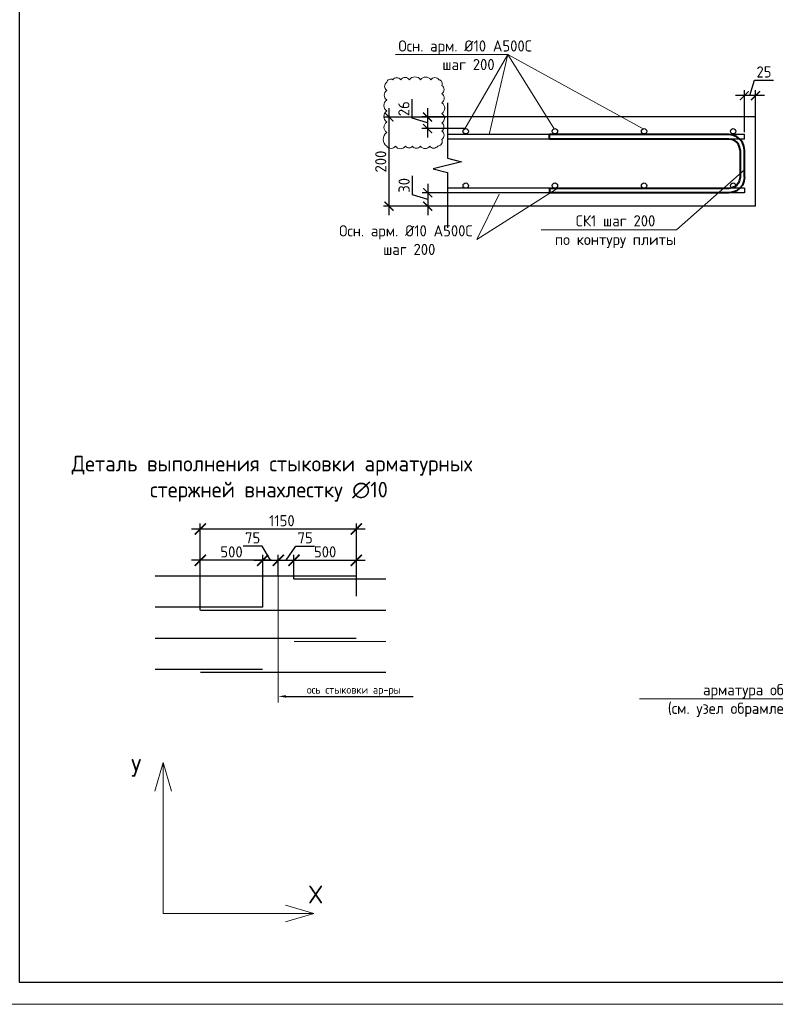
# Model space of a CAD drawing. Header units: millimetres. Extents: x -348641 to 659084, y -187953 to 16029.
# Tile 603 of 656: x -102876 to -85925, y -110930 to -88849. Entities that reach past the tile are written whole.
import ezdxf
from ezdxf import colors
from ezdxf.entities.mleader import LeaderData, LeaderLine
from ezdxf.enums import TextEntityAlignment as Align
from ezdxf.math import Vec2, Vec3

# ---------------------------------------------------------------- set-up
doc = ezdxf.new("R2010")
doc.units = ezdxf.units.MM
doc.linetypes.add('______5', pattern=[1100, 800, -100, 100, -100])
doc.linetypes.add('CENTER2', pattern=[28.575, 19.05, -3.175, 3.175, -3.175])
for name, color, linetype, lineweight in [('_0.5', 94, 'Continuous', 50), ('Арм_хомуты', 133, 'Continuous', 18), ('Арматура', 152, 'Continuous', 40), ('Выноски', 20, 'Continuous', 20), ('Осевая', 10, 'CENTER2', 20), ('Оси', 40, '______5', 18), ('Перекрытие ж_бетон', 1, 'Continuous', 30), ('подоснова', 151, 'Continuous', 5), ('поз.', 2, 'Continuous', 25), ('РАЗМЕРЫ', 1, 'Continuous', 9), ('Текст', 7, 'Continuous', 25), ('ТОНКИЕ', 7, 'Continuous', 9), ('Узлы', 7, 'Continuous', 0)]:
    doc.layers.add(name, color=color, linetype=linetype, lineweight=lineweight)
doc.layers.add('PDF7_Text', color=7, linetype='Continuous')
doc.layers.add('ТОЛСТЫЕ_ОСНОВНЫЕ', color=6, linetype='Continuous')
doc.styles.add('GOST 2.304', font='CS_Gost2304.shx')
doc.styles.add('GOST-2.304_Type-B', font='GOST_Common.ttf')
doc.styles.add('PDF Times New Roman', font='times.ttf')
doc.styles.add('ГОСТ', font='GOST_Common.ttf')
doc.styles.add('ГОСТ 2.304', font='GOST_Common.ttf')
doc.styles.add('Украинский', font='isocpeur.TTF', dxfattribs={"oblique": 12})
doc.dimstyles.new('5х', dxfattribs={"dimscale": 100, "dimtxt": 2.5, "dimasz": 2.5, "dimexe": 1.25, "dimexo": 0, "dimtad": 1, "dimdec": 0, "dimlfac": 0.2, "dimtxsty": 'GOST-2.304_Type-B', "dimblk": 'ARCHTICK', "dimcen": 2.5, "dimdle": 2, "dimadec": 0, "dimazin": 2, "dimtfac": 0.75, "dimtdec": 0, "dimtmove": 1, "dimatfit": 3, "dimfxl": 1, "dimtolj": 1, "dimarcsym": 1})
doc.dimstyles.new('СПДС', dxfattribs={"dimscale": 100, "dimtxt": 2.5, "dimasz": 2, "dimexe": 1.25, "dimexo": 0, "dimtad": 1, "dimdec": 0, "dimrnd": 5, "dimtxsty": 'GOST-2.304_Type-B', "dimblk": 'ARCHTICK', "dimcen": 2.5, "dimdle": 2, "dimclrd": 1, "dimclre": 1, "dimclrt": 1, "dimadec": 0, "dimazin": 2, "dimtfac": 0.75, "dimtdec": 0, "dimtmove": 1, "dimatfit": 3, "dimfxl": 1, "dimtfillclr": 256, "dimtolj": 1, "dimarcsym": 1})

# ---------------------------------------------------------------- blocks, each defined once
blk = doc.blocks.new('A$Cd09756da')
at = {"layer": 'PDF7_Text', "insert": (-11974, 1664), "char_height": 180, "width": 6881.02, "attachment_point": 7, "style": 'PDF Times New Roman'}
blk.add_mtext('\\pi1015.18152;Жилой дом со встроенными помещениями \\P\\pi311.27381;общественно-делового и коммерческого назначения на \\P\\pi667.38051;первом этаже здания и встроенно-пристроенным \\P\\pi874.76335;поликлиническим учреждением (поз. 2.2-2.3)', dxfattribs=at)
at = {"layer": 'Текст', "color": 7, "insert": (-11741, 4333), "char_height": 250, "attachment_point": 1, "style": 'ГОСТ'}
blk.add_mtext_dynamic_manual_height_columns('\\pi594.35517;{\\fTimes New Roman|b0|i0|c204|p18;\\C256;Строительство жилого комплекса со  встроенными помещениями \\P\\pi1441.86779;общественного-делового, коммерческого назначения и \\P\\pi41.3631;поликлиническим учреждением по адресу: г. Чита, ул. 1-я Коллективная}', width=11543.07, gutter_width=12.5, heights=[0], dxfattribs=at)
blk = doc.blocks.new('*U1236')
at = {"layer": 'ТОЛСТЫЕ_ОСНОВНЫЕ', "color": 6}
blk.add_lwpolyline([(20, 5), (886, 5), (886, 415), (20, 415)], close=True, dxfattribs=at)
at = {"layer": 'ТОНКИЕ'}
blk.add_lwpolyline([(0, 0), (891, 0), (891, 420), (0, 420)], close=True, dxfattribs=at)
blk = doc.blocks.new('_ArchTick')
at = {"color": 0, "linetype": 'ByBlock', "const_width": 0.15}
blk.add_lwpolyline([(-0.5, -0.5), (0.5, 0.5)], dxfattribs=at)
blk = doc.blocks.new('*D1319')
at = {"layer": 'DEFPOINTS', "color": 0, "linetype": 'Continuous', "lineweight": 0, "transparency": 16777216}
for p in [(-98824, -100972), (-98824, -101322), (-97424, -102022)]:
    blk.add_point(p, dxfattribs=at)
at = {"layer": 'РАЗМЕРЫ', "color": 0, "linetype": 'Continuous', "lineweight": -2, "transparency": 16777216}
for p, q in [((-98824, -101322), (-98824, -100847)), ((-97424, -102022), (-97424, -100847)), ((-97224, -100972), (-99024, -100972))]:
    blk.add_line(p, q, dxfattribs=at)
at = {"layer": 'РАЗМЕРЫ', "color": 0, "linetype": 'Continuous', "lineweight": -2, "transparency": 16777216, "xscale": 250, "yscale": 250, "zscale": 250, "rotation": 180}
blk.add_blockref('_ArchTick', (-98824, -100972), dxfattribs=at)
at = {"layer": 'РАЗМЕРЫ', "color": 0, "linetype": 'Continuous', "lineweight": -2, "transparency": 16777216, "xscale": 250, "yscale": 250, "zscale": 250}
blk.add_blockref('_ArchTick', (-97424, -100972), dxfattribs=at)
at = {"layer": 'РАЗМЕРЫ', "color": 0, "linetype": 'Continuous', "lineweight": 0, "transparency": 16777216, "insert": (-98124, -100785), "char_height": 250, "attachment_point": 5, "style": 'GOST-2.304_Type-B'}
blk.add_mtext('\\A1;500', dxfattribs=at)
blk = doc.blocks.new('*D1320')
at = {"layer": 'DEFPOINTS', "color": 0, "linetype": 'Continuous', "lineweight": 0, "transparency": 16777216}
for p in [(-95324, -100972), (-95324, -101322), (-96724, -101393)]:
    blk.add_point(p, dxfattribs=at)
at = {"layer": 'РАЗМЕРЫ', "color": 0, "linetype": 'Continuous', "lineweight": -2, "transparency": 16777216}
for p, q in [((-96724, -101393), (-96724, -100847)), ((-95324, -101322), (-95324, -100847)), ((-96924, -100972), (-95124, -100972))]:
    blk.add_line(p, q, dxfattribs=at)
at = {"layer": 'РАЗМЕРЫ', "color": 0, "linetype": 'Continuous', "lineweight": -2, "transparency": 16777216, "xscale": 250, "yscale": 250, "zscale": 250, "rotation": 180}
blk.add_blockref('_ArchTick', (-96724, -100972), dxfattribs=at)
at = {"layer": 'РАЗМЕРЫ', "color": 0, "linetype": 'Continuous', "lineweight": -2, "transparency": 16777216, "xscale": 250, "yscale": 250, "zscale": 250}
blk.add_blockref('_ArchTick', (-95324, -100972), dxfattribs=at)
at = {"layer": 'РАЗМЕРЫ', "color": 0, "linetype": 'Continuous', "lineweight": 0, "transparency": 16777216, "insert": (-96024, -100785), "char_height": 250, "attachment_point": 5, "style": 'GOST-2.304_Type-B'}
blk.add_mtext('\\A1;500', dxfattribs=at)
blk = doc.blocks.new('*D1321')
at = {"layer": 'DEFPOINTS', "color": 0, "linetype": 'Continuous', "lineweight": 0, "transparency": 16777216}
for p in [(-98824, -100272), (-95324, -101779), (-98824, -102093)]:
    blk.add_point(p, dxfattribs=at)
at = {"layer": 'РАЗМЕРЫ', "color": 0, "linetype": 'Continuous', "lineweight": -2, "transparency": 16777216}
for p, q in [((-98824, -102093), (-98824, -100147)), ((-95324, -101779), (-95324, -100147)), ((-95124, -100272), (-99024, -100272))]:
    blk.add_line(p, q, dxfattribs=at)
at = {"layer": 'РАЗМЕРЫ', "color": 0, "linetype": 'Continuous', "lineweight": -2, "transparency": 16777216, "xscale": 250, "yscale": 250, "zscale": 250, "rotation": 180}
blk.add_blockref('_ArchTick', (-98824, -100272), dxfattribs=at)
at = {"layer": 'РАЗМЕРЫ', "color": 0, "linetype": 'Continuous', "lineweight": -2, "transparency": 16777216, "xscale": 250, "yscale": 250, "zscale": 250}
blk.add_blockref('_ArchTick', (-95324, -100272), dxfattribs=at)
at = {"layer": 'РАЗМЕРЫ', "color": 0, "linetype": 'Continuous', "lineweight": 0, "transparency": 16777216, "insert": (-96995, -100085), "char_height": 250, "attachment_point": 5, "style": 'GOST-2.304_Type-B'}
blk.add_mtext('\\A1;1150', dxfattribs=at)
blk = doc.blocks.new('*D1322')
at = {"layer": 'DEFPOINTS', "color": 0, "linetype": 'Continuous', "lineweight": 0, "transparency": 16777216}
for p in [(-97074, -100972), (-97074, -101322), (-97424, -101381)]:
    blk.add_point(p, dxfattribs=at)
at = {"layer": 'РАЗМЕРЫ', "color": 0, "linetype": 'Continuous', "lineweight": -2, "transparency": 16777216}
for p, q in [((-97438, -100657), (-97862, -100657)), ((-97249, -100972), (-97438, -100657)), ((-97424, -101381), (-97424, -100847)), ((-97074, -101322), (-97074, -100847)), ((-97624, -100972), (-96874, -100972))]:
    blk.add_line(p, q, dxfattribs=at)
at = {"layer": 'РАЗМЕРЫ', "color": 0, "linetype": 'Continuous', "lineweight": -2, "transparency": 16777216, "xscale": 250, "yscale": 250, "zscale": 250, "rotation": 180}
blk.add_blockref('_ArchTick', (-97424, -100972), dxfattribs=at)
at = {"layer": 'РАЗМЕРЫ', "color": 0, "linetype": 'Continuous', "lineweight": -2, "transparency": 16777216, "xscale": 250, "yscale": 250, "zscale": 250}
blk.add_blockref('_ArchTick', (-97074, -100972), dxfattribs=at)
at = {"layer": 'РАЗМЕРЫ', "color": 0, "linetype": 'Continuous', "lineweight": 0, "transparency": 16777216, "insert": (-97650, -100470), "char_height": 250, "attachment_point": 5, "style": 'GOST-2.304_Type-B'}
blk.add_mtext('\\A1;75', dxfattribs=at)
blk = doc.blocks.new('*D1323')
at = {"layer": 'DEFPOINTS', "color": 0, "linetype": 'Continuous', "lineweight": 0, "transparency": 16777216}
for p in [(-96724, -100972), (-97074, -101322), (-96724, -101381)]:
    blk.add_point(p, dxfattribs=at)
at = {"layer": 'РАЗМЕРЫ', "color": 0, "linetype": 'Continuous', "lineweight": -2, "transparency": 16777216}
for p, q in [((-96899, -100972), (-96684, -100657)), ((-96684, -100657), (-96260, -100657)), ((-97074, -101322), (-97074, -100847)), ((-96724, -101381), (-96724, -100847)), ((-97274, -100972), (-96524, -100972))]:
    blk.add_line(p, q, dxfattribs=at)
at = {"layer": 'РАЗМЕРЫ', "color": 0, "linetype": 'Continuous', "lineweight": -2, "transparency": 16777216, "xscale": 250, "yscale": 250, "zscale": 250, "rotation": 180}
blk.add_blockref('_ArchTick', (-97074, -100972), dxfattribs=at)
at = {"layer": 'РАЗМЕРЫ', "color": 0, "linetype": 'Continuous', "lineweight": -2, "transparency": 16777216, "xscale": 250, "yscale": 250, "zscale": 250}
blk.add_blockref('_ArchTick', (-96724, -100972), dxfattribs=at)
at = {"layer": 'РАЗМЕРЫ', "color": 0, "linetype": 'Continuous', "lineweight": 0, "transparency": 16777216, "insert": (-96472, -100470), "char_height": 250, "attachment_point": 5, "style": 'GOST-2.304_Type-B'}
blk.add_mtext('\\A1;75', dxfattribs=at)
blk = doc.blocks.new('*U1315')
at = {"color": 0, "linetype": 'ByBlock', "lineweight": -2}
for p, q in [((-65.3, 25), (-65.3, 427.5)), ((-55.3, 427.5), (-65.3, 427.5)), ((-55.3, 25), (-55.3, 427.5)), ((55.3, 25), (55.3, 427.5)), ((55.3, 427.5), (65.3, 427.5)), ((65.3, 25), (65.3, 427.5)), ((-64.1, 15.9), (-65.3, 25)), ((-54.4, 18.5), (-55.3, 25)), ((54.4, 18.5), (55.3, 25)), ((64.1, 15.9), (65.3, 25)), ((-60.6, 7.5), (-64.1, 15.9)), ((-55, 0.3), (-60.6, 7.5)), ((-47.8, -5.3), (-55, 0.3)), ((-51.9, 12.5), (-54.4, 18.5)), ((-47.9, 7.3), (-51.9, 12.5)), ((-42.8, 3.3), (-47.9, 7.3)), ((-36.7, 0.9), (-42.8, 3.3)), ((-30.3, 0), (-36.7, 0.9)), ((-30.3, 0), (30.3, 0)), ((30.3, 0), (36.7, 0.9)), ((36.7, 0.9), (42.8, 3.3)), ((42.8, 3.3), (47.9, 7.3)), ((47.8, -5.3), (55, 0.3)), ((47.9, 7.3), (51.9, 12.5)), ((51.9, 12.5), (54.4, 18.5)), ((55, 0.3), (60.6, 7.5)), ((60.6, 7.5), (64.1, 15.9)), ((-39.3, -8.8), (-47.8, -5.3)), ((-30.3, -10), (-39.3, -8.8)), ((30.3, -10), (-30.3, -10)), ((30.3, -10), (39.3, -8.8)), ((39.3, -8.8), (47.8, -5.3))]:
    blk.add_line(p, q, dxfattribs=at)
at = {"style": 'GOST 2.304', "oblique": 15, "flags": 9}
for tag, p in [('ПОЗИЦИЯ', (795.4, -54.4)), ('ДИАМЕТР', (795.7, -58.7)), ('КЛАСС', (796, -63.1)), ('ДЛИНА', (796.5, -67.9)), ('МАССА', (796.8, -73.3))]:
    blk.add_attdef(tag, p, '', height=2.5, dxfattribs=at)
blk = doc.blocks.new('*D1331')
at = {"layer": 'DEFPOINTS', "color": 0, "lineweight": 0, "transparency": 16777216}
for p in [(-86620, -90552), (-86370, -91031), (-86620, -91371)]:
    blk.add_point(p, dxfattribs=at)
at = {"layer": 'РАЗМЕРЫ', "color": 1, "lineweight": -2, "transparency": 16777216}
for p, q in [((-86495, -90552), (-86392, -90209)), ((-86392, -90209), (-85967, -90209)), ((-86620, -91371), (-86620, -90427)), ((-86370, -91031), (-86370, -90427)), ((-86170, -90552), (-86820, -90552))]:
    blk.add_line(p, q, dxfattribs=at)
at = {"layer": 'РАЗМЕРЫ', "color": 1, "lineweight": -2, "transparency": 16777216, "xscale": 200, "yscale": 200, "zscale": 200, "rotation": 180}
blk.add_blockref('_ArchTick', (-86620, -90552), dxfattribs=at)
at = {"layer": 'РАЗМЕРЫ', "color": 1, "lineweight": -2, "transparency": 16777216, "xscale": 200, "yscale": 200, "zscale": 200}
blk.add_blockref('_ArchTick', (-86370, -90552), dxfattribs=at)
at = {"layer": 'РАЗМЕРЫ', "color": 1, "lineweight": 0, "transparency": 16777216, "insert": (-86179, -90021), "char_height": 250, "attachment_point": 5, "style": 'GOST-2.304_Type-B'}
blk.add_mtext('\\A1;25', dxfattribs=at)
blk = doc.blocks.new('_None')
blk = doc.blocks.new('*D1332')
at = {"layer": 'DEFPOINTS', "color": 0, "lineweight": 0, "transparency": 16777216}
for p in [(-94590, -91032), (-93318, -91032), (-93398, -93031)]:
    blk.add_point(p, dxfattribs=at)
at = {"layer": 'РАЗМЕРЫ', "color": 1, "lineweight": -2, "transparency": 16777216}
for p, q in [((-94590, -93231), (-94590, -90832)), ((-93318, -91032), (-94715, -91032)), ((-93398, -93031), (-94715, -93031))]:
    blk.add_line(p, q, dxfattribs=at)
at = {"layer": 'РАЗМЕРЫ', "color": 1, "lineweight": -2, "transparency": 16777216, "xscale": 200, "yscale": 200, "zscale": 200}
for p, rotation in [((-94590, -91032), 90), ((-94590, -93031), 270)]:
    blk.add_blockref('_ArchTick', p, dxfattribs=dict(at, rotation=rotation))
at = {"layer": 'РАЗМЕРЫ', "color": 1, "lineweight": 0, "transparency": 16777216, "insert": (-94777, -92031), "char_height": 250, "attachment_point": 5, "rotation": 90, "style": 'GOST-2.304_Type-B'}
blk.add_mtext('\\A1;200', dxfattribs=at)
blk = doc.blocks.new('*D1396')
at = {"layer": 'DEFPOINTS', "color": 0, "lineweight": 0, "transparency": 16777216}
for p in [(-92904, -92730), (-93722, -93031), (-92857, -93031)]:
    blk.add_point(p, dxfattribs=at)
at = {"layer": 'РАЗМЕРЫ', "color": 1, "lineweight": -2, "transparency": 16777216}
for p, q in [((-94066, -92778), (-94066, -92353)), ((-92904, -92730), (-93847, -92730)), ((-93722, -92530), (-93722, -93231)), ((-93722, -92881), (-94066, -92778)), ((-92857, -93031), (-93847, -93031))]:
    blk.add_line(p, q, dxfattribs=at)
at = {"layer": 'РАЗМЕРЫ', "color": 1, "lineweight": -2, "transparency": 16777216, "xscale": 200, "yscale": 200, "zscale": 200}
for p, rotation in [((-93722, -92730), 90), ((-93722, -93031), 270)]:
    blk.add_blockref('_ArchTick', p, dxfattribs=dict(at, rotation=rotation))
at = {"layer": 'РАЗМЕРЫ', "color": 1, "lineweight": 0, "transparency": 16777216, "insert": (-94253, -92565), "char_height": 250, "attachment_point": 5, "rotation": 90, "style": 'GOST-2.304_Type-B'}
blk.add_mtext('\\A1;30', dxfattribs=at)
blk = doc.blocks.new('*D1368')
at = {"layer": 'DEFPOINTS', "color": 0, "lineweight": 0, "transparency": 16777216}
for p in [(-93159, -91031), (-93726, -91292), (-92870, -91292)]:
    blk.add_point(p, dxfattribs=at)
at = {"layer": 'РАЗМЕРЫ', "color": 1, "lineweight": -2, "transparency": 16777216}
for p, q in [((-94069, -91059), (-94069, -90634)), ((-93726, -90831), (-93726, -91492)), ((-93726, -91162), (-94069, -91059)), ((-93159, -91031), (-93851, -91031)), ((-92870, -91292), (-93851, -91292))]:
    blk.add_line(p, q, dxfattribs=at)
at = {"layer": 'РАЗМЕРЫ', "color": 1, "lineweight": -2, "transparency": 16777216, "xscale": 200, "yscale": 200, "zscale": 200}
for p, rotation in [((-93726, -91031), 90), ((-93726, -91292), 270)]:
    blk.add_blockref('_ArchTick', p, dxfattribs=dict(at, rotation=rotation))
at = {"layer": 'РАЗМЕРЫ', "color": 1, "lineweight": 0, "transparency": 16777216, "insert": (-94257, -90846), "char_height": 250, "attachment_point": 5, "rotation": 90, "style": 'GOST-2.304_Type-B'}
blk.add_mtext('\\A1;26', dxfattribs=at)

msp = doc.modelspace()

# ---------------------------------------------------------------- linework, layer by layer
at = {"color": 3, "linetype": 'Continuous', "lineweight": 30}
for centre in [(-92869.8, -91352.2), (-90869.8, -91352.2), (-88869.8, -91352.2), (-86869.8, -91352.2), (-92869.8, -92571.2), (-90869.8, -92571.2), (-88869.8, -92571.2), (-86869.8, -92571.2)]:
    msp.add_circle(centre, 60, dxfattribs=at)
at = {"layer": '_0.5', "color": 240, "lineweight": 0, "true_color": 0xed1f24}
msp.add_lwpolyline([(-94642.8, -91685.3, 0.5205671), (-94447, -91685.3, 0.5205671), (-94220.5, -91685.3, 0.5205671), (-94064.8, -91685.3, 0.5205671), (-93886.9, -91685.3, 0.5205671), (-93676.5, -91685.3, 0.5205671), (-93499, -91685.3, 0.5205671), (-93404.8, -91533.2, 0.5205671), (-93404.8, -91342.5, 0.5205671), (-93404.8, -91168.1, 0.5205671), (-93404.8, -90953.4, 0.5205671), (-93404.8, -90712.2, 0.5205671), (-93404.8, -90508.3, 0.5205671), (-93404.8, -90323.1, 0.5205671), (-93471.2, -90195.8, 0.5205671), (-93650.9, -90195.8, 0.5205671), (-93884.4, -90195.8, 0.5205671), (-94131.8, -90195.8, 0.5205671), (-94328.4, -90195.8, 0.5205671), (-94506.1, -90195.8, 0.5205671), (-94642.8, -90252.6, 0.5205671), (-94642.8, -90435.4, 0.5205671), (-94642.8, -90648.9, 0.5205671), (-94642.8, -90896.6, 0.5205671), (-94642.8, -91145.7, 0.5205671), (-94642.8, -91382.2, 0.5205671)], format="xyb", close=True, dxfattribs=at)
at = {"layer": 'Арматура', "color": 2, "lineweight": 0}
for p, q in [((-91922.6, -89629.8), (-94449.1, -89629.8)), ((-91922.6, -89629.8), (-92888.3, -91296.2)), ((-91922.6, -89629.8), (-92347.1, -91424.5)), ((-88888.3, -91296.2), (-91922.6, -89629.8)), ((-90888.3, -91296.2), (-91922.6, -89629.8)), ((-90842.5, -92651.2), (-92621.6, -93775.5)), ((-92621.6, -93775.5), (-92121.2, -92764.5))]:
    msp.add_line(p, q, dxfattribs=at)
at = {"layer": 'Арматура', "const_width": 28}
for points in [[(-99838.6, -101322.5), (-95324.1, -101322.5)], [(-96724.1, -101393.1), (-94661.9, -101393.1)], [(-99838.6, -102022.5), (-97424.1, -102022.5)], [(-98824.1, -102093.1), (-94661.9, -102093.1)], [(-99838.6, -102722.5), (-95324.1, -102722.5)], [(-96724.1, -102793.1), (-94661.9, -102793.1)], [(-99838.6, -103416.6), (-97424.1, -103416.6)], [(-98824.1, -103487.3), (-94661.9, -103487.3)]]:
    msp.add_lwpolyline(points, dxfattribs=at)
at = {"layer": 'Оси', "lineweight": 0, "ltscale": 45}
msp.add_line((-97074.1, -100972.5), (-97074.1, -104164.1), dxfattribs=at)
at = {"layer": 'Перекрытие ж_бетон', "color": 7, "linetype": 'Continuous', "lineweight": 30}
for p, q in [((-86369.7, -91031.2), (-93281.4, -91031.2)), ((-86369.7, -93031.2), (-86369.7, -91031.2)), ((-86369.7, -93031.2), (-93281.4, -93031.2))]:
    msp.add_line(p, q, dxfattribs=at)
at = {"layer": 'Перекрытие ж_бетон', "color": 3, "linetype": 'Continuous', "lineweight": 30}
for p, q in [((-86619.8, -91427.2), (-93281.4, -91427.2)), ((-86619.8, -91526.2), (-93281.4, -91526.2)), ((-86619.8, -91526.2), (-86619.8, -91427.2)), ((-86619.8, -92631.2), (-93281.4, -92631.2)), ((-87079.7, -92730.2), (-93281.4, -92730.2)), ((-86619.8, -92730.2), (-93281.4, -92730.2)), ((-86619.8, -92631.2), (-86619.8, -92730.2))]:
    msp.add_line(p, q, dxfattribs=at)
at = {"layer": 'подоснова'}
for p, q in [((-99656.1, -105510.9), (-99843.7, -106148.5)), ((-99656.1, -105510.9), (-99656.1, -108891.5)), ((-99656.1, -105510.9), (-99468.5, -106148.5)), ((-96275.5, -108891.5), (-96913.1, -108703.9)), ((-99656.1, -108891.5), (-96275.5, -108891.5)), ((-96275.5, -108891.5), (-96913.1, -109079.1))]:
    msp.add_line(p, q, dxfattribs=at)
at = {"layer": 'поз.', "linetype": 'Continuous'}
msp.add_lwpolyline([(-93281.4, -90712.1), (-93281.4, -91954.1), (-92961.4, -92034.1), (-93601.4, -92194.1), (-93281.4, -92274.1), (-93281.4, -93516.1)], dxfattribs=at)

# ---------------------------------------------------------------- block references
at = {"xscale": 100, "yscale": 100, "zscale": 100}
msp.add_blockref('*U1236', (-104886.9, -110930.1), dxfattribs=at)
at = {"lineweight": 50, "ltscale": 100}
msp.add_blockref('A$Cd09756da', (-108408, -110764.7), dxfattribs=at)
at = {"layer": 'Арм_хомуты', "lineweight": 40, "xscale": -10, "yscale": 10, "zscale": 10, "rotation": 90}
msp.add_blockref('*U1315', (-86716.5, -92078.7), dxfattribs=at)

# ---------------------------------------------------------------- texts
at = {"ltscale": 100, "insert": (-127614.6, -90274.8), "char_height": 250, "attachment_point": 1, "style": 'ГОСТ'}
msp.add_mtext_dynamic_manual_height_columns('\\pi1250,t1750;1.^IПроизводство работ вести в строгом соответствии с требованиями СП 70.13330.2012 "Несущие и ограждающие конструкции" и проектом производства работ.{\\H1.83333x; }\\P2.^IПеред бетонированием арматуру и основание, на которую укладывается бетонная смесь, очистить от {\\H1.55556x; }ржавчины и грязи. {\\H1.64815x; }\\P3.^IБетонирование вести слоем на всю толщину  плит. Захватки при бетонировании должны быть отсечены {\\H1.61728x; }вертикальными швами. Бетон применять класса В25. Заполнителем для бетона служит щебень твердых пород, {\\H1.62757x; }наибольшая фракция щебня не должна превышать 40мм.{\\H1.62414x; }\\P4.^IВ процессе бетонирования обеспечить соблюдение защитных слоев и мест положения рабочей арматуры {\\H1.62529x; }согласно проекту. Материал фиксаторов для нижней арматуры фундаментных плит выбирается проектом производства {\\H1.6249x; }работ, исходя из конкретных возможностей строительной организации.{\\H1.62503x; }\\P5.^IПроектом принято соединение рабочих стержней арматуры монолитной плиты внахлестку (без сварки). {\\H1.72499x; }\\P6.^IСварные арматурные каркасы изготовить на заводе-изготовители. {\\H1.67917x; }\\P7.^IКрестообразные соединения стержней арматуры 1-го и 2-го рядов, а также 3-го и 4-го рядов между собой {\\H1.60694x; }выполнить вязкой отожженной проволокой диаметром 2,0-3,0 мм. Допускается применение специальных соединительных {\\H1.63102x; }элементов - пластмассовых или проволочных фиксаторов. Соединение арматуры допускается предусматривать не во всех {\\H1.62299x; }местах пересечения стержней арматуры. При этом должны быть связаны вязальной проволокой все пересечения стержней {\\H1.62567x; }в 2-х крайних рядах по периметру плит, остальные узлы могут быть соединены через узел в шахматном порядке (схему {\\H1.72478x; }вязки стержней см. на данном листе).{\\H1.77924x; }', width=18954.382, gutter_width=12.5, heights=[0], dxfattribs=at)
at = {"layer": 'Арматура', "color": 2, "lineweight": 0, "char_height": 250, "width": 3270.998, "attachment_point": 5, "style": 'ГОСТ 2.304'}
for insert in [(-92883.7, -89438.4), (-94213.3, -93584.1)]:
    msp.add_mtext(' \\PОсн. арм. %%C10 А500С\\P шаг 200', dxfattribs=dict(at, insert=insert))
at = {"layer": 'Осевая', "style": 'GOST-2.304_Type-B'}
for s, p in [('У', (-100261.2, -105629.6)), ('Х', (-96235.8, -108466.6))]:
    msp.add_text(s, height=400, dxfattribs=at).set_placement(p, align=Align.MIDDLE_CENTER)
at = {"layer": 'Текст', "color": 7, "insert": (-120408, -109264.7), "char_height": 250, "attachment_point": 1, "style": 'ГОСТ'}
msp.add_mtext_dynamic_manual_height_columns('\\pi3500;\\P\\pi222.53788;Плита покрытия на отм.+47,120 (опалубка)', width=7000, gutter_width=12.5, heights=[1500], dxfattribs=at)
at = {"layer": 'Узлы', "color": 80, "linetype": 'Continuous', "lineweight": 0, "attachment_point": 5, "style": 'GOST-2.304_Type-B'}
for s, insert, char_height, width in [('\\pi136.85;Деталь выполнения стыковки арматурных стержней внахлестку ∅10', (-97284.4, -99143.3), 350, 10464.96), ('ось стыковки ар-ры', (-95380.9, -103899.3), 175, 7325.472)]:
    msp.add_mtext(s, dxfattribs=dict(at, insert=insert, char_height=char_height, width=width))

# ---------------------------------------------------------------- dimensions: what is measured, and where the dimension line sits
at = {"layer": 'РАЗМЕРЫ', "color": 1, "lineweight": 0}
dim = msp.add_linear_dim(base=(-86619.8, -90552.3), p1=(-86369.7, -91031.2), p2=(-86619.8, -91371.2), dimstyle='СПДС', override={"dimlfac": 0.1, "dimrnd": 5}, dxfattribs=at)
dim.commit()
dim.dimension.update_dxf_attribs({"geometry": '*D1331', "text_midpoint": (-86329.1, -90021)})
for base, p1, p2, override, picture, middle in [((-93725.6, -91292.2), (-93158.8, -91031.2), (-92869.8, -91292.2), {"dimlfac": 0.1, "dimrnd": 0}, '*D1368', (-94256.8, -90996.1)), ((-94589.8, -91031.5), (-93398.1, -93031.2), (-93317.6, -91031.5), {"dimlfac": 0.1, "dimrnd": 5}, '*D1332', (-94777.3, -92031.4)), ((-93721.8, -93031.2), (-92903.6, -92730.2), (-92856.9, -93031.2), {"dimlfac": 0.1, "dimrnd": 5}, '*D1396', (-94253.1, -92715.1))]:
    dim = msp.add_linear_dim(base=base, p1=p1, p2=p2, angle=90, dimstyle='СПДС', override=override, dxfattribs=at)
    dim.commit()
    dim.dimension.update_dxf_attribs({"geometry": picture, "text_midpoint": middle})
at = {"layer": 'РАЗМЕРЫ', "color": 1, "linetype": 'Continuous', "lineweight": 0}
for base, p1, p2, text, picture, middle in [((-98824.1, -100272.5), (-95324.1, -101779.5), (-98824.1, -102093.1), '1150', '*D1321', (-96995.2, -100272.5)), ((-97074.1, -100972.5), (-97424.1, -101381.2), (-97074.1, -101322.5), '75', '*D1322', (-97500.3, -100657.5)), ((-96724.1, -100972.5), (-97074.1, -101322.5), (-96724.1, -101381.2), '75', '*D1323', (-96621, -100657.5)), ((-98824.1, -100972.5), (-97424.1, -102022.5), (-98824.1, -101322.5), '500', '*D1319', (-98124.1, -100972.5)), ((-95324.1, -100972.5), (-96724.1, -101393.1), (-95324.1, -101322.5), '500', '*D1320', (-96024.1, -100972.5))]:
    dim = msp.add_linear_dim(base=base, p1=p1, p2=p2, text=text, dimstyle='5х', dxfattribs=at)
    dim.commit()
    dim.dimension.update_dxf_attribs({"geometry": picture, "text_midpoint": middle, "dimtype": 160})

# ---------------------------------------------------------------- leaders
at = {"layer": 'Выноски', "ltscale": 0.1}
ml = msp.add_multileader_mtext('Standard', dxfattribs=at)
ml.set_content('', color=256, style='Украинский')
ml.set_leader_properties()
ml.build(insert=Vec2(0, 0))
ml.multileader.update_dxf_attribs({"text_right_attachment_type": 6, "arrow_head_size": 175})
ctx = ml.context
ctx.base_point, ctx.char_height, ctx.arrow_head_size, ctx.landing_gap_size, ctx.plane_origin = Vec3(-94050.6, -104025.2), 0.126, 175, 0.063, Vec3(-95856.1, -106231.5)
ctx.right_attachment = 6
notes = []
notes.append((ctx, [(1, (1, 1, 0), (-96549.1, -104025.2), (1, 0), 2498.4, [(0, [(-97074.1, -104025.2)], 0, [])])]))
ctx.mtext.insert, ctx.mtext.flow_direction = Vec3(-94050.6, -104025.2), 5
at = {"layer": 'подоснова', "color": 2, "lineweight": 0, "ltscale": 0.3}
ml = msp.add_multileader_mtext('Standard', dxfattribs=at)
ml.set_content('СК1 шаг 200 \\Pпо контуру плиты', color=2, style='GOST-2.304_Type-B')
ml.set_leader_properties(color=256, linetype='ByLayer', lineweight=15)
ml.set_arrow_properties(name='NONE')
ml.build(insert=Vec2(0, 0))
ml.multileader.update_dxf_attribs({"text_left_attachment_type": 6, "text_right_attachment_type": 6, "dogleg_length": 0.1, "arrow_head_size": 18})
ctx = ml.context
ctx.base_point, ctx.char_height, ctx.arrow_head_size, ctx.landing_gap_size, ctx.plane_origin = Vec3(-90877.9, -93560.6), 250, 18, 20, Vec3(-95246.9, -89352.2)
ctx.left_attachment, ctx.right_attachment, ctx.text_align_type = 6, 6, 1
notes.append((ctx, [(1, (1, 1, 0), (-88141.6, -93560.6), (-1, 0), 0.1, [(0, [(-86606.3, -92206.3)], 0, [])])]))
ctx.mtext.insert, ctx.mtext.alignment, ctx.mtext.flow_direction = Vec3(-89509.8, -93235.6), 2, 5
at = {"layer": 'подоснова', "color": 2, "ltscale": 0.3}
ml = msp.add_multileader_mtext('Standard', dxfattribs=at)
ml.set_content('арматура обрамления \\P(см. узел обрамления отверстий', color=2, style='GOST-2.304_Type-B')
ml.set_leader_properties(color=256, linetype='ByLayer', lineweight=15)
ml.set_arrow_properties(name='NONE')
ml.build(insert=Vec2(0, 0))
ml.multileader.update_dxf_attribs({"text_left_attachment_type": 6, "text_right_attachment_type": 6, "dogleg_length": 0.1, "arrow_head_size": 18})
ctx = ml.context
ctx.base_point, ctx.char_height, ctx.arrow_head_size, ctx.landing_gap_size, ctx.plane_origin = Vec3(-88376.6, -104076.2), 250, 18, 20, Vec3(-84110.4, -98711.8)
ctx.left_attachment, ctx.right_attachment, ctx.text_align_type = 6, 6, 1
notes.append((ctx, [(1, (1, 1, 0), (-83467.2, -104076.2), (-1, 0), 0.1, [(1, [(-81241.4, -106726.5), (-82321.4, -106755.1), (-81224.2, -107656.2), (-82404.4, -107713.1)], 0, [])])]))
ctx.mtext.insert, ctx.mtext.alignment, ctx.mtext.flow_direction = Vec3(-85922, -103751.2), 2, 5
for ctx, leaders in notes:
    for number, flags, end, landing, length, lines in leaders:
        leader = LeaderData()
        leader.index, (leader.has_last_leader_line, leader.has_dogleg_vector, leader.attachment_direction) = number, flags
        leader.last_leader_point, leader.dogleg_vector, leader.dogleg_length = Vec3(end), Vec3(landing), length
        for number, points, colour, breaks in lines:
            line = LeaderLine()
            line.index, line.vertices, line.color, line.breaks = number, Vec3.list(points), colors.encode_raw_color(colour), breaks
            leader.lines.append(line)
        ctx.leaders.append(leader)

doc.saveas('drawing.dxf')
